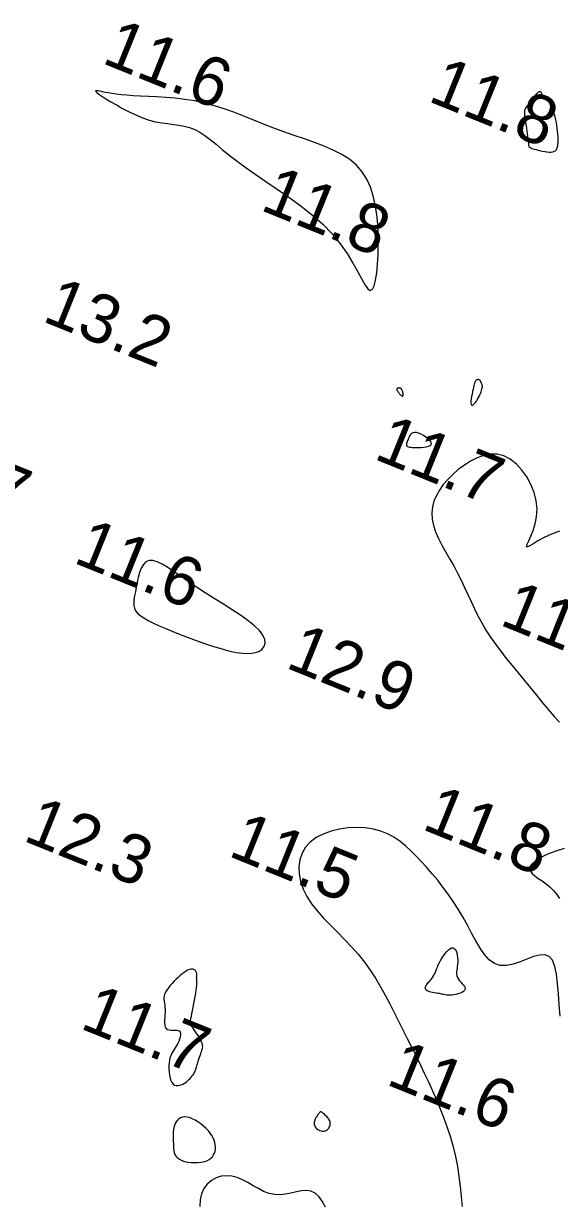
# Model space of a CAD drawing. Extents: x 3040093 to 3056816, y 408076 to 509144.
# Drawn here: x 3044106 to 3044160.9, y 440010.3 to 440131.1 of the extents above; entities that cross this region are included whole.
import ezdxf

# ---------------------------------------------------------------- set-up
doc = ezdxf.new("R2010")
doc.units = 0
doc.layers.add('V-CHAN-CONT-EL12-1112', color=7, linetype='Continuous')
doc.layers.add('V-TOPO-SOUN-0810', color=7, linetype='Continuous')

msp = doc.modelspace()

# ---------------------------------------------------------------- linework, layer by layer
at = {"layer": 'V-CHAN-CONT-EL12-1112'}
for points in [[(3044119.51, 440121.1), (3044120.14, 440120.98), (3044120.74, 440120.9), (3044121.33, 440120.82), (3044121.89, 440120.75), (3044122.44, 440120.65), (3044122.98, 440120.51), (3044123.51, 440120.31), (3044124.03, 440120.04), (3044124.55, 440119.69), (3044125.1, 440119.27), (3044125.7, 440118.8), (3044126.34, 440118.26), (3044127.06, 440117.67), (3044127.87, 440117.04), (3044128.78, 440116.36), (3044129.8, 440115.65), (3044130.91, 440114.9), (3044132.07, 440114.11), (3044133.26, 440113.29), (3044134.44, 440112.43), (3044135.58, 440111.53), (3044136.64, 440110.59), (3044137.6, 440109.61), (3044138.43, 440108.6), (3044139.13, 440107.59), (3044139.73, 440106.62), (3044140.22, 440105.73), (3044140.64, 440104.97), (3044140.98, 440104.37), (3044141.26, 440103.97), (3044141.51, 440103.82), (3044141.72, 440103.94), (3044141.9, 440104.3), (3044142.05, 440104.88), (3044142.17, 440105.62), (3044142.25, 440106.5), (3044142.31, 440107.47), (3044142.33, 440108.5), (3044142.32, 440109.56), (3044142.27, 440110.59), (3044142.17, 440111.61), (3044142.02, 440112.58), (3044141.81, 440113.52), (3044141.52, 440114.4), (3044141.14, 440115.22), (3044140.67, 440115.96), (3044140.09, 440116.63), (3044139.4, 440117.22), (3044138.6, 440117.73), (3044137.72, 440118.18), (3044136.78, 440118.59), (3044135.78, 440118.97), (3044134.75, 440119.33), (3044133.7, 440119.69), (3044132.65, 440120.06), (3044131.61, 440120.45), (3044130.58, 440120.85), (3044129.56, 440121.27), (3044128.55, 440121.67), (3044127.54, 440122.06), (3044126.54, 440122.42), (3044125.53, 440122.73), (3044124.53, 440123.01), (3044123.51, 440123.22), (3044122.51, 440123.38), (3044121.52, 440123.5), (3044120.56, 440123.59), (3044119.64, 440123.65), (3044118.76, 440123.69), (3044117.95, 440123.73), (3044117.21, 440123.76), (3044116.56, 440123.81), (3044115.98, 440123.86), (3044115.47, 440123.92), (3044115.03, 440123.98), (3044114.65, 440124.04), (3044114.32, 440124.1), (3044114.05, 440124.16), (3044113.81, 440124.21), (3044113.62, 440124.25), (3044113.46, 440124.27), (3044113.37, 440124.27), (3044113.33, 440124.24), (3044113.37, 440124.18), (3044113.49, 440124.08), (3044113.7, 440123.92), (3044114.01, 440123.72), (3044114.42, 440123.45), (3044114.92, 440123.14), (3044115.49, 440122.81), (3044116.12, 440122.46), (3044116.79, 440122.11), (3044117.48, 440121.79), (3044118.17, 440121.5), (3044118.85, 440121.27)], [(3044160.19, 440118), (3044160.33, 440118.04), (3044160.45, 440118.1), (3044160.54, 440118.19), (3044160.62, 440118.3), (3044160.68, 440118.45), (3044160.72, 440118.61), (3044160.75, 440118.81), (3044160.76, 440119.04), (3044160.77, 440119.29), (3044160.76, 440119.56), (3044160.74, 440119.84), (3044160.71, 440120.13), (3044160.67, 440120.43), (3044160.63, 440120.72), (3044160.58, 440121.01), (3044160.52, 440121.29), (3044160.46, 440121.55), (3044160.39, 440121.8), (3044160.33, 440122.03), (3044160.26, 440122.25), (3044160.21, 440122.44), (3044160.15, 440122.6), (3044160.11, 440122.74), (3044160.08, 440122.86), (3044160.06, 440122.95), (3044160.04, 440123.02), (3044160.02, 440123.08), (3044160, 440123.12), (3044159.97, 440123.15), (3044159.93, 440123.18), (3044159.88, 440123.2), (3044159.82, 440123.23), (3044159.74, 440123.26), (3044159.65, 440123.29), (3044159.56, 440123.33), (3044159.47, 440123.38), (3044159.38, 440123.44), (3044159.3, 440123.52), (3044159.23, 440123.61), (3044159.18, 440123.71), (3044159.13, 440123.83), (3044159.09, 440123.94), (3044159.05, 440124.04), (3044159.01, 440124.12), (3044158.95, 440124.17), (3044158.88, 440124.18), (3044158.78, 440124.14), (3044158.66, 440124.05), (3044158.52, 440123.91), (3044158.37, 440123.74), (3044158.2, 440123.54), (3044158.04, 440123.34), (3044157.88, 440123.13), (3044157.73, 440122.93), (3044157.61, 440122.75), (3044157.5, 440122.6), (3044157.42, 440122.47), (3044157.36, 440122.36), (3044157.32, 440122.25), (3044157.3, 440122.14), (3044157.3, 440122.02), (3044157.3, 440121.87), (3044157.32, 440121.7), (3044157.35, 440121.48), (3044157.39, 440121.23), (3044157.43, 440120.97), (3044157.48, 440120.68), (3044157.52, 440120.4), (3044157.56, 440120.12), (3044157.6, 440119.86), (3044157.64, 440119.62), (3044157.66, 440119.41), (3044157.68, 440119.23), (3044157.7, 440119.07), (3044157.71, 440118.95), (3044157.72, 440118.84), (3044157.73, 440118.75), (3044157.74, 440118.68), (3044157.75, 440118.61), (3044157.77, 440118.56), (3044157.8, 440118.52), (3044157.84, 440118.48), (3044157.9, 440118.44), (3044157.97, 440118.41), (3044158.07, 440118.37), (3044158.19, 440118.33), (3044158.34, 440118.29), (3044158.52, 440118.24), (3044158.72, 440118.18), (3044158.94, 440118.13), (3044159.16, 440118.08), (3044159.39, 440118.03), (3044159.62, 440118), (3044159.83, 440117.98), (3044160.02, 440117.98)], [(3044151.87, 440092.09), (3044151.93, 440092.06), (3044152, 440092.07), (3044152.08, 440092.13), (3044152.18, 440092.22), (3044152.28, 440092.33), (3044152.38, 440092.47), (3044152.48, 440092.62), (3044152.57, 440092.78), (3044152.66, 440092.94), (3044152.74, 440093.11), (3044152.81, 440093.27), (3044152.87, 440093.43), (3044152.92, 440093.58), (3044152.96, 440093.72), (3044152.98, 440093.84), (3044153, 440093.94), (3044153, 440094.03), (3044152.99, 440094.1), (3044152.98, 440094.16), (3044152.96, 440094.22), (3044152.94, 440094.26), (3044152.91, 440094.3), (3044152.89, 440094.34), (3044152.87, 440094.39), (3044152.85, 440094.43), (3044152.83, 440094.47), (3044152.82, 440094.51), (3044152.8, 440094.55), (3044152.77, 440094.58), (3044152.75, 440094.61), (3044152.72, 440094.64), (3044152.68, 440094.66), (3044152.64, 440094.67), (3044152.6, 440094.68), (3044152.55, 440094.68), (3044152.5, 440094.68), (3044152.46, 440094.67), (3044152.41, 440094.65), (3044152.37, 440094.63), (3044152.33, 440094.6), (3044152.3, 440094.56), (3044152.27, 440094.5), (3044152.24, 440094.43), (3044152.21, 440094.34), (3044152.17, 440094.22), (3044152.14, 440094.08), (3044152.09, 440093.9), (3044152.04, 440093.69), (3044151.99, 440093.45), (3044151.94, 440093.2), (3044151.89, 440092.95), (3044151.86, 440092.71), (3044151.83, 440092.49), (3044151.82, 440092.31), (3044151.84, 440092.17)], [(3044144.46, 440093.29), (3044144.52, 440093.22), (3044144.58, 440093.16), (3044144.64, 440093.1), (3044144.69, 440093.04), (3044144.75, 440093.01), (3044144.79, 440092.99), (3044144.83, 440092.99), (3044144.85, 440093.03), (3044144.87, 440093.08), (3044144.88, 440093.15), (3044144.87, 440093.23), (3044144.86, 440093.33), (3044144.85, 440093.42), (3044144.82, 440093.5), (3044144.79, 440093.58), (3044144.76, 440093.64), (3044144.73, 440093.69), (3044144.69, 440093.73), (3044144.66, 440093.76), (3044144.62, 440093.78), (3044144.59, 440093.79), (3044144.56, 440093.8), (3044144.53, 440093.81), (3044144.5, 440093.82), (3044144.48, 440093.82), (3044144.46, 440093.83), (3044144.44, 440093.83), (3044144.43, 440093.83), (3044144.41, 440093.83), (3044144.39, 440093.83), (3044144.37, 440093.82), (3044144.35, 440093.81), (3044144.33, 440093.8), (3044144.3, 440093.79), (3044144.28, 440093.78), (3044144.26, 440093.76), (3044144.24, 440093.74), (3044144.23, 440093.72), (3044144.22, 440093.69), (3044144.22, 440093.67), (3044144.23, 440093.64), (3044144.24, 440093.6), (3044144.26, 440093.57), (3044144.29, 440093.52), (3044144.32, 440093.48), (3044144.36, 440093.42), (3044144.41, 440093.36)], [(3044145.28, 440087.86), (3044145.34, 440087.82), (3044145.42, 440087.79), (3044145.52, 440087.77), (3044145.65, 440087.75), (3044145.81, 440087.74), (3044146, 440087.73), (3044146.22, 440087.73), (3044146.46, 440087.73), (3044146.73, 440087.74), (3044146.99, 440087.76), (3044147.24, 440087.79), (3044147.46, 440087.85), (3044147.64, 440087.92), (3044147.75, 440088.01), (3044147.79, 440088.13), (3044147.75, 440088.28), (3044147.62, 440088.44), (3044147.44, 440088.61), (3044147.22, 440088.79), (3044146.97, 440088.95), (3044146.71, 440089.09), (3044146.46, 440089.2), (3044146.23, 440089.26), (3044146.03, 440089.27), (3044145.88, 440089.24), (3044145.75, 440089.17), (3044145.64, 440089.07), (3044145.56, 440088.96), (3044145.49, 440088.83), (3044145.44, 440088.69), (3044145.39, 440088.56), (3044145.34, 440088.44), (3044145.3, 440088.34), (3044145.26, 440088.24), (3044145.23, 440088.15), (3044145.21, 440088.08), (3044145.21, 440088.01), (3044145.21, 440087.95), (3044145.23, 440087.9)], [(3044123.66, 440067.97), (3044124.51, 440067.66), (3044125.35, 440067.38), (3044126.18, 440067.12), (3044126.99, 440066.91), (3044127.75, 440066.74), (3044128.45, 440066.65), (3044129.08, 440066.62), (3044129.62, 440066.69), (3044130.07, 440066.83), (3044130.41, 440067.04), (3044130.64, 440067.33), (3044130.73, 440067.67), (3044130.69, 440068.06), (3044130.5, 440068.49), (3044130.15, 440068.97), (3044129.63, 440069.47), (3044128.97, 440070), (3044128.21, 440070.54), (3044127.35, 440071.11), (3044126.45, 440071.68), (3044125.52, 440072.26), (3044124.6, 440072.84), (3044123.71, 440073.41), (3044122.88, 440073.97), (3044122.11, 440074.51), (3044121.41, 440075), (3044120.77, 440075.42), (3044120.19, 440075.77), (3044119.68, 440076.02), (3044119.23, 440076.15), (3044118.84, 440076.15), (3044118.52, 440076), (3044118.25, 440075.73), (3044118.03, 440075.36), (3044117.86, 440074.91), (3044117.72, 440074.42), (3044117.6, 440073.92), (3044117.51, 440073.41), (3044117.43, 440072.94), (3044117.35, 440072.52), (3044117.29, 440072.15), (3044117.27, 440071.83), (3044117.27, 440071.53), (3044117.33, 440071.26), (3044117.46, 440071.01), (3044117.65, 440070.77), (3044117.92, 440070.52), (3044118.29, 440070.27), (3044118.75, 440070.01), (3044119.28, 440069.73), (3044119.88, 440069.46), (3044120.55, 440069.17), (3044121.27, 440068.88), (3044122.03, 440068.58), (3044122.83, 440068.27)], [(3044147.36, 440032.81), (3044147.44, 440032.91), (3044147.53, 440033), (3044147.62, 440033.1), (3044147.72, 440033.2), (3044147.81, 440033.32), (3044147.9, 440033.45), (3044147.99, 440033.59), (3044148.07, 440033.74), (3044148.15, 440033.92), (3044148.22, 440034.1), (3044148.3, 440034.3), (3044148.39, 440034.51), (3044148.48, 440034.73), (3044148.59, 440034.96), (3044148.71, 440035.19), (3044148.85, 440035.43), (3044149.01, 440035.67), (3044149.18, 440035.89), (3044149.35, 440036.09), (3044149.52, 440036.26), (3044149.69, 440036.38), (3044149.84, 440036.46), (3044149.99, 440036.47), (3044150.11, 440036.42), (3044150.22, 440036.32), (3044150.31, 440036.16), (3044150.38, 440035.96), (3044150.43, 440035.74), (3044150.46, 440035.5), (3044150.48, 440035.26), (3044150.47, 440035.01), (3044150.46, 440034.78), (3044150.43, 440034.57), (3044150.4, 440034.36), (3044150.37, 440034.17), (3044150.35, 440033.98), (3044150.35, 440033.8), (3044150.38, 440033.62), (3044150.44, 440033.45), (3044150.54, 440033.28), (3044150.66, 440033.11), (3044150.8, 440032.95), (3044150.94, 440032.8), (3044151.06, 440032.65), (3044151.16, 440032.5), (3044151.22, 440032.36), (3044151.22, 440032.24), (3044151.16, 440032.12), (3044151.05, 440032.01), (3044150.9, 440031.91), (3044150.71, 440031.83), (3044150.5, 440031.76), (3044150.28, 440031.7), (3044150.06, 440031.66), (3044149.85, 440031.63), (3044149.66, 440031.62), (3044149.49, 440031.62), (3044149.33, 440031.63), (3044149.19, 440031.65), (3044149.04, 440031.68), (3044148.9, 440031.71), (3044148.75, 440031.75), (3044148.6, 440031.78), (3044148.43, 440031.81), (3044148.26, 440031.84), (3044148.08, 440031.87), (3044147.9, 440031.9), (3044147.73, 440031.94), (3044147.58, 440031.98), (3044147.44, 440032.02), (3044147.33, 440032.08), (3044147.25, 440032.14), (3044147.19, 440032.21), (3044147.16, 440032.29), (3044147.15, 440032.37), (3044147.16, 440032.46), (3044147.19, 440032.54), (3044147.23, 440032.64), (3044147.29, 440032.73)], [(3044120.71, 440028.11), (3044120.88, 440028.06), (3044121.07, 440028.04), (3044121.28, 440028.04), (3044121.48, 440028.04), (3044121.67, 440028.04), (3044121.83, 440028.01), (3044121.96, 440027.95), (3044122.03, 440027.85), (3044122.07, 440027.7), (3044122.06, 440027.52), (3044122.02, 440027.32), (3044121.96, 440027.11), (3044121.87, 440026.89), (3044121.77, 440026.67), (3044121.66, 440026.47), (3044121.55, 440026.29), (3044121.44, 440026.12), (3044121.33, 440025.95), (3044121.23, 440025.79), (3044121.14, 440025.61), (3044121.05, 440025.42), (3044120.98, 440025.21), (3044120.93, 440024.96), (3044120.89, 440024.68), (3044120.87, 440024.38), (3044120.87, 440024.06), (3044120.89, 440023.73), (3044120.93, 440023.42), (3044120.99, 440023.13), (3044121.07, 440022.88), (3044121.18, 440022.67), (3044121.3, 440022.52), (3044121.45, 440022.42), (3044121.61, 440022.37), (3044121.78, 440022.36), (3044121.95, 440022.39), (3044122.13, 440022.44), (3044122.3, 440022.52), (3044122.47, 440022.62), (3044122.63, 440022.73), (3044122.78, 440022.85), (3044122.91, 440022.97), (3044123.04, 440023.1), (3044123.15, 440023.22), (3044123.25, 440023.35), (3044123.34, 440023.47), (3044123.41, 440023.58), (3044123.47, 440023.68), (3044123.51, 440023.77), (3044123.55, 440023.86), (3044123.58, 440023.95), (3044123.62, 440024.04), (3044123.65, 440024.15), (3044123.68, 440024.26), (3044123.72, 440024.39), (3044123.77, 440024.54), (3044123.82, 440024.71), (3044123.88, 440024.89), (3044123.95, 440025.07), (3044124.01, 440025.26), (3044124.08, 440025.44), (3044124.14, 440025.62), (3044124.19, 440025.79), (3044124.24, 440025.94), (3044124.28, 440026.08), (3044124.31, 440026.21), (3044124.33, 440026.34), (3044124.32, 440026.47), (3044124.3, 440026.6), (3044124.26, 440026.75), (3044124.19, 440026.91), (3044124.1, 440027.09), (3044123.99, 440027.28), (3044123.86, 440027.48), (3044123.73, 440027.68), (3044123.59, 440027.87), (3044123.46, 440028.06), (3044123.35, 440028.23), (3044123.25, 440028.38), (3044123.17, 440028.5), (3044123.11, 440028.61), (3044123.08, 440028.71), (3044123.06, 440028.81), (3044123.07, 440028.92), (3044123.09, 440029.07), (3044123.12, 440029.24), (3044123.17, 440029.46), (3044123.22, 440029.73), (3044123.29, 440030.05), (3044123.36, 440030.4), (3044123.43, 440030.76), (3044123.5, 440031.12), (3044123.56, 440031.48), (3044123.62, 440031.82), (3044123.67, 440032.12), (3044123.7, 440032.38), (3044123.72, 440032.6), (3044123.73, 440032.79), (3044123.73, 440032.94), (3044123.73, 440033.07), (3044123.72, 440033.17), (3044123.72, 440033.27), (3044123.71, 440033.35), (3044123.71, 440033.43), (3044123.72, 440033.51), (3044123.72, 440033.59), (3044123.73, 440033.66), (3044123.73, 440033.73), (3044123.73, 440033.8), (3044123.71, 440033.87), (3044123.69, 440033.95), (3044123.66, 440034.02), (3044123.62, 440034.09), (3044123.56, 440034.15), (3044123.5, 440034.21), (3044123.42, 440034.26), (3044123.33, 440034.29), (3044123.23, 440034.3), (3044123.12, 440034.29), (3044123, 440034.27), (3044122.86, 440034.21), (3044122.72, 440034.14), (3044122.56, 440034.04), (3044122.39, 440033.92), (3044122.21, 440033.79), (3044122.02, 440033.63), (3044121.83, 440033.45), (3044121.62, 440033.26), (3044121.41, 440033.05), (3044121.2, 440032.83), (3044121, 440032.6), (3044120.82, 440032.38), (3044120.66, 440032.15), (3044120.53, 440031.93), (3044120.43, 440031.73), (3044120.38, 440031.54), (3044120.35, 440031.35), (3044120.35, 440031.17), (3044120.37, 440031), (3044120.4, 440030.81), (3044120.44, 440030.61), (3044120.46, 440030.4), (3044120.48, 440030.17), (3044120.47, 440029.9), (3044120.46, 440029.63), (3044120.44, 440029.34), (3044120.42, 440029.06), (3044120.42, 440028.8), (3044120.44, 440028.56), (3044120.49, 440028.36), (3044120.58, 440028.21)], [(3044136.01, 440017.96), (3044136.12, 440017.88), (3044136.23, 440017.82), (3044136.35, 440017.76), (3044136.48, 440017.72), (3044136.62, 440017.7), (3044136.74, 440017.7), (3044136.87, 440017.72), (3044136.98, 440017.76), (3044137.08, 440017.83), (3044137.17, 440017.91), (3044137.25, 440018), (3044137.31, 440018.1), (3044137.36, 440018.21), (3044137.4, 440018.32), (3044137.41, 440018.43), (3044137.41, 440018.54), (3044137.39, 440018.65), (3044137.35, 440018.74), (3044137.31, 440018.84), (3044137.25, 440018.93), (3044137.19, 440019.02), (3044137.11, 440019.11), (3044137.04, 440019.19), (3044136.96, 440019.27), (3044136.88, 440019.35), (3044136.81, 440019.42), (3044136.73, 440019.49), (3044136.66, 440019.55), (3044136.59, 440019.6), (3044136.53, 440019.64), (3044136.48, 440019.66), (3044136.43, 440019.67), (3044136.39, 440019.67), (3044136.36, 440019.66), (3044136.33, 440019.63), (3044136.3, 440019.6), (3044136.27, 440019.55), (3044136.24, 440019.51), (3044136.2, 440019.45), (3044136.15, 440019.39), (3044136.1, 440019.32), (3044136.05, 440019.25), (3044136, 440019.17), (3044135.94, 440019.09), (3044135.89, 440019.01), (3044135.85, 440018.92), (3044135.81, 440018.82), (3044135.78, 440018.73), (3044135.76, 440018.63), (3044135.75, 440018.53), (3044135.75, 440018.43), (3044135.77, 440018.33), (3044135.81, 440018.23), (3044135.86, 440018.14), (3044135.93, 440018.04)], [(3044121.34, 440016.16), (3044121.35, 440015.93), (3044121.38, 440015.71), (3044121.42, 440015.49), (3044121.49, 440015.3), (3044121.6, 440015.11), (3044121.74, 440014.95), (3044121.94, 440014.81), (3044122.19, 440014.69), (3044122.48, 440014.6), (3044122.81, 440014.53), (3044123.15, 440014.49), (3044123.51, 440014.47), (3044123.86, 440014.48), (3044124.19, 440014.52), (3044124.5, 440014.58), (3044124.76, 440014.67), (3044124.98, 440014.79), (3044125.17, 440014.92), (3044125.33, 440015.08), (3044125.45, 440015.26), (3044125.54, 440015.45), (3044125.6, 440015.65), (3044125.63, 440015.86), (3044125.64, 440016.08), (3044125.62, 440016.3), (3044125.58, 440016.53), (3044125.51, 440016.76), (3044125.4, 440017), (3044125.27, 440017.24), (3044125.11, 440017.48), (3044124.91, 440017.72), (3044124.68, 440017.97), (3044124.42, 440018.2), (3044124.14, 440018.43), (3044123.85, 440018.64), (3044123.55, 440018.82), (3044123.26, 440018.97), (3044122.98, 440019.08), (3044122.71, 440019.14), (3044122.47, 440019.16), (3044122.25, 440019.13), (3044122.06, 440019.06), (3044121.89, 440018.96), (3044121.75, 440018.82), (3044121.62, 440018.66), (3044121.52, 440018.47), (3044121.44, 440018.27), (3044121.39, 440018.06), (3044121.35, 440017.83), (3044121.32, 440017.6), (3044121.31, 440017.37), (3044121.31, 440017.12), (3044121.31, 440016.88), (3044121.32, 440016.64), (3044121.33, 440016.4)]]:
    msp.add_lwpolyline(points, close=True, dxfattribs=at)
for points in [[(3044160.92, 440079.17), (3044160.08, 440078.85), (3044159.33, 440078.5), (3044158.68, 440078.15), (3044158.17, 440077.84), (3044157.79, 440077.62), (3044157.57, 440077.53), (3044157.51, 440077.6), (3044157.58, 440077.82), (3044157.75, 440078.17), (3044157.96, 440078.65), (3044158.2, 440079.23), (3044158.41, 440079.9), (3044158.56, 440080.64), (3044158.6, 440081.43), (3044158.51, 440082.26), (3044158.3, 440083.1), (3044157.97, 440083.92), (3044157.55, 440084.71), (3044157.05, 440085.42), (3044156.48, 440086.03), (3044155.86, 440086.52), (3044155.2, 440086.86), (3044154.53, 440087.03), (3044153.84, 440087.04), (3044153.15, 440086.92), (3044152.46, 440086.68), (3044151.79, 440086.34), (3044151.15, 440085.93), (3044150.53, 440085.46), (3044149.97, 440084.96), (3044149.45, 440084.45), (3044148.99, 440083.92), (3044148.6, 440083.37), (3044148.28, 440082.81), (3044148.04, 440082.23), (3044147.88, 440081.64), (3044147.82, 440081.03), (3044147.85, 440080.4), (3044147.99, 440079.75), (3044148.21, 440079.09), (3044148.51, 440078.41), (3044148.86, 440077.72), (3044149.24, 440077.02), (3044149.65, 440076.3), (3044150.06, 440075.59), (3044150.46, 440074.86), (3044150.82, 440074.13), (3044151.17, 440073.4), (3044151.51, 440072.67), (3044151.84, 440071.94), (3044152.18, 440071.21), (3044152.54, 440070.48), (3044152.93, 440069.75), (3044153.35, 440069.02), (3044153.82, 440068.29), (3044154.33, 440067.57), (3044154.88, 440066.85), (3044155.45, 440066.12), (3044156.05, 440065.39), (3044156.66, 440064.64), (3044157.29, 440063.89), (3044157.92, 440063.12), (3044158.55, 440062.34), (3044159.17, 440061.57), (3044159.77, 440060.84), (3044160.35, 440060.17), (3044160.9, 440059.59)], [(3044160.96, 440029.49), (3044160.86, 440030.64), (3044160.79, 440031.77), (3044160.71, 440032.82), (3044160.6, 440033.77), (3044160.44, 440034.57), (3044160.2, 440035.2), (3044159.86, 440035.6), (3044159.41, 440035.77), (3044158.86, 440035.74), (3044158.24, 440035.57), (3044157.56, 440035.32), (3044156.86, 440035.05), (3044156.15, 440034.81), (3044155.46, 440034.67), (3044154.81, 440034.67), (3044154.23, 440034.87), (3044153.7, 440035.26), (3044153.21, 440035.79), (3044152.76, 440036.44), (3044152.32, 440037.18), (3044151.89, 440037.98), (3044151.46, 440038.81), (3044151, 440039.64), (3044150.53, 440040.45), (3044150.02, 440041.23), (3044149.5, 440041.98), (3044148.96, 440042.7), (3044148.42, 440043.39), (3044147.86, 440044.05), (3044147.31, 440044.69), (3044146.76, 440045.29), (3044146.22, 440045.88), (3044145.68, 440046.42), (3044145.12, 440046.93), (3044144.55, 440047.39), (3044143.94, 440047.8), (3044143.29, 440048.14), (3044142.59, 440048.42), (3044141.83, 440048.62), (3044141, 440048.75), (3044140.13, 440048.79), (3044139.24, 440048.75), (3044138.35, 440048.63), (3044137.49, 440048.42), (3044136.69, 440048.13), (3044135.97, 440047.76), (3044135.36, 440047.31), (3044134.88, 440046.77), (3044134.52, 440046.16), (3044134.3, 440045.49), (3044134.2, 440044.78), (3044134.22, 440044.04), (3044134.37, 440043.27), (3044134.63, 440042.5), (3044135.01, 440041.74), (3044135.49, 440040.99), (3044136.07, 440040.26), (3044136.72, 440039.53), (3044137.42, 440038.81), (3044138.14, 440038.08), (3044138.88, 440037.34), (3044139.6, 440036.59), (3044140.28, 440035.82), (3044140.92, 440035.02), (3044141.5, 440034.19), (3044142.04, 440033.35), (3044142.55, 440032.49), (3044143.03, 440031.62), (3044143.5, 440030.74), (3044143.95, 440029.85), (3044144.39, 440028.97), (3044144.84, 440028.09), (3044145.28, 440027.2), (3044145.73, 440026.32), (3044146.17, 440025.43), (3044146.61, 440024.54), (3044147.04, 440023.64), (3044147.47, 440022.74), (3044147.89, 440021.83), (3044148.29, 440020.9), (3044148.68, 440019.97), (3044149.06, 440019.02), (3044149.4, 440018.06), (3044149.72, 440017.09), (3044150.01, 440016.1), (3044150.25, 440015.1), (3044150.45, 440014.08), (3044150.6, 440013.06), (3044150.73, 440012.02), (3044150.83, 440010.99), (3044150.94, 440009.98)], [(3044161.38, 440046.65), (3044160.63, 440046.42), (3044159.94, 440046.16), (3044159.34, 440045.9), (3044158.82, 440045.63), (3044158.4, 440045.36), (3044158.09, 440045.09), (3044157.9, 440044.83), (3044157.84, 440044.57), (3044157.92, 440044.33), (3044158.1, 440044.09), (3044158.39, 440043.85), (3044158.73, 440043.59), (3044159.12, 440043.33), (3044159.53, 440043.03), (3044159.93, 440042.71), (3044160.3, 440042.35), (3044160.63, 440041.95), (3044160.92, 440041.52)], [(3044136.92, 440009.92), (3044136.59, 440010.51), (3044136.24, 440011), (3044135.85, 440011.35), (3044135.43, 440011.55), (3044134.96, 440011.61), (3044134.46, 440011.58), (3044133.93, 440011.48), (3044133.38, 440011.36), (3044132.82, 440011.25), (3044132.26, 440011.18), (3044131.69, 440011.2), (3044131.14, 440011.32), (3044130.58, 440011.53), (3044130.04, 440011.81), (3044129.5, 440012.11), (3044128.95, 440012.42), (3044128.41, 440012.71), (3044127.86, 440012.94), (3044127.31, 440013.09), (3044126.76, 440013.13), (3044126.21, 440013.07), (3044125.7, 440012.91), (3044125.22, 440012.64), (3044124.8, 440012.28), (3044124.46, 440011.83), (3044124.21, 440011.29), (3044124.07, 440010.67), (3044124.05, 440009.97)]]:
    msp.add_lwpolyline(points, dxfattribs=at)

# ---------------------------------------------------------------- texts
at = {"layer": 'V-TOPO-SOUN-0810'}
for s, p in [('11.6 ', (3044113.86, 440127.16)), ('11.8 ', (3044147.3, 440123.25)), ('11.8 ', (3044130.1, 440112.1)), ('13.2 ', (3044107.76, 440100.71)), ('11.7 ', (3044141.75, 440086.61)), ('12.7 ', (3044093.26, 440085.36)), ('11.6 ', (3044110.94, 440075.98)), ('11.4 ', (3044154.64, 440069.61)), ('12.9 ', (3044132.7, 440065.22)), ('11.8 ', (3044146.67, 440048.68)), ('12.3 ', (3044105.79, 440047.5)), ('11.5 ', (3044126.82, 440045.93)), ('11.7 ', (3044111.63, 440028.27)), ('11.6 ', (3044143, 440022.53))]:
    msp.add_text(s, height=5, rotation=338, dxfattribs=at).set_placement(p)

doc.saveas('drawing.dxf')
